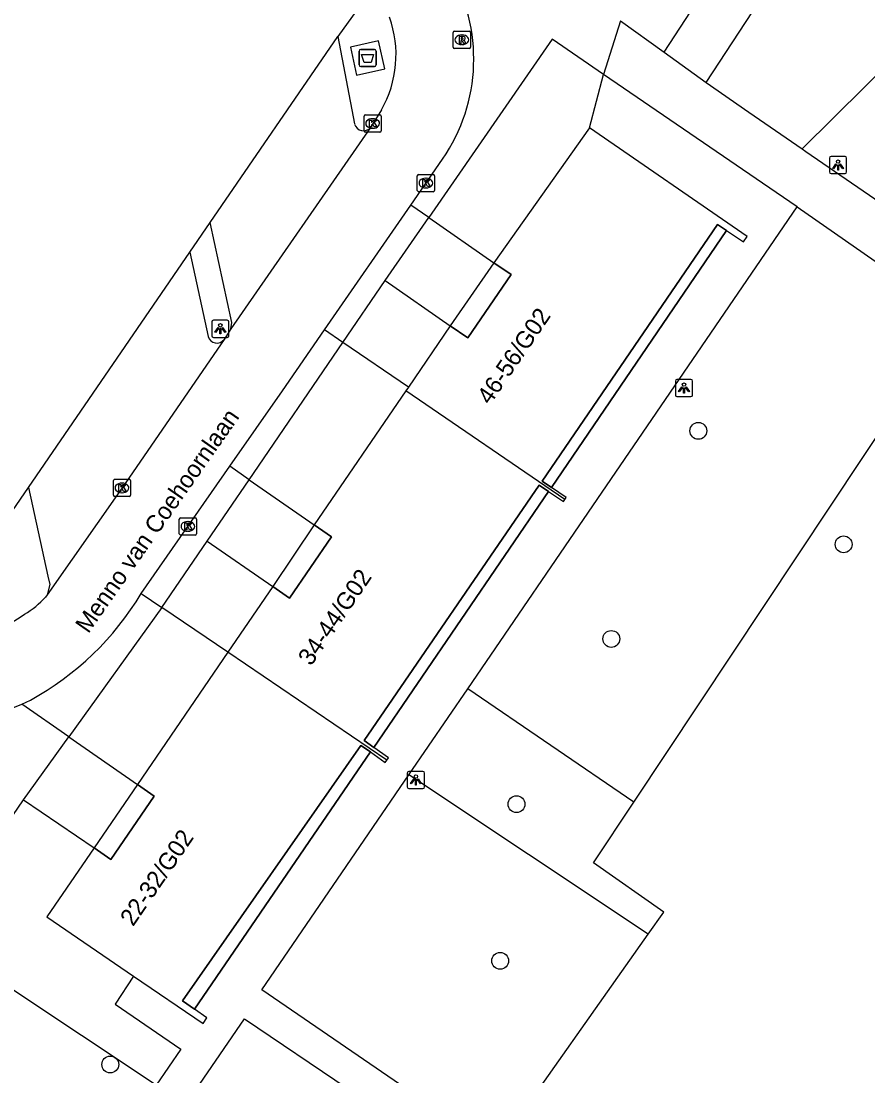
# Model space of a CAD drawing. Extents: x 160026 to 161302, y 384757 to 385701.
# Drawn here: x 160227.7 to 160276.8, y 385373.5 to 385434.8 of the extents above; entities that cross this region are included whole.
import ezdxf

# ---------------------------------------------------------------- set-up
doc = ezdxf.new("R2010")
doc.units = 0
for name, color, linetype in [('IMGEO_Afval_apart_plaats', 7, 'Continuous'), ('IMGEO_Boom', 7, 'Continuous'), ('IMGEO_Groenvoorziening', 7, 'Continuous'), ('IMGEO_Haag', 7, 'Continuous'), ('IMGEO_Kolk', 7, 'Continuous'), ('IMGEO_Lichtpunt', 7, 'Continuous'), ('IMGEO_Openbare_ruimte_label', 7, 'Continuous'), ('IMGEO_Pand', 7, 'Continuous'), ('IMGEO_Pand_nummerreeks', 7, 'Continuous'), ('IMGEO_Pand_overbouw', 7, 'Continuous'), ('IMGEO_Parkeervlak_open', 7, 'Continuous'), ('IMGEO_Rijbaan_lokaal_open', 7, 'Continuous'), ('IMGEO_Rioolput', 7, 'Continuous'), ('IMGEO_Voetpad_gesloten', 7, 'Continuous'), ('IMGEO_Voetpad_open', 7, 'Continuous')]:
    doc.layers.add(name, color=color, linetype=linetype)

msp = doc.modelspace()

# ---------------------------------------------------------------- linework, layer by layer
at = {"layer": 'IMGEO_Afval_apart_plaats'}
for p, q in [((160247.314, 385432.219), (160247.314, 385433.019)), ((160247.314, 385433.019), (160247.314, 385432.219)), ((160247.414, 385433.119), (160248.204, 385433.119)), ((160248.204, 385433.119), (160247.414, 385433.119)), ((160248.304, 385433.019), (160248.304, 385432.219)), ((160248.304, 385432.219), (160248.304, 385433.019)), ((160248.204, 385432.119), (160247.414, 385432.119)), ((160247.414, 385432.119), (160248.204, 385432.119))]:
    msp.add_line(p, q, dxfattribs=at)
msp.add_lwpolyline([(160247.457, 385432.833), (160248.161, 385432.833), (160248.012, 385432.363), (160247.606, 385432.363), (160247.457, 385432.833)], dxfattribs=at)
for centre, start, end in [((160247.414, 385433.019), 90, 180), ((160247.414, 385433.019), 90, 180), ((160248.204, 385433.019), 0, 90), ((160248.204, 385433.019), 360, 90), ((160247.414, 385432.219), 180, 270), ((160247.414, 385432.219), 180, 270), ((160248.204, 385432.219), 270, 0), ((160248.204, 385432.219), 270, 0)]:
    msp.add_arc(centre, 0.1, start, end, dxfattribs=at)
at = {"layer": 'IMGEO_Boom'}
for centre in [(160266.991, 385410.98), (160275.417, 385404.397), (160261.943, 385398.908), (160256.445, 385389.319), (160255.497, 385380.227), (160232.885, 385374.212)]:
    msp.add_circle(centre, 0.489, dxfattribs=at)
at = {"layer": 'IMGEO_Groenvoorziening'}
for points in [[(160280.316, 385434.578), (160273.01, 385427.358)], [(160263.246, 385389.432), (160280.314, 385415.136)], [(160263.246, 385389.432), (160253.615, 385396.011)], [(160264.09, 385381.775), (160250.21, 385391.03)], [(160264.09, 385381.775), (160264.985, 385383.044), (160260.904, 385385.906), (160263.246, 385389.432)], [(160255.248, 385369.236), (160264.09, 385381.775)]]:
    msp.add_lwpolyline(points, dxfattribs=at)
at = {"layer": 'IMGEO_Haag'}
msp.add_lwpolyline([(160235.54, 385373.002), (160222.48, 385381.694)], dxfattribs=at)
at = {"layer": 'IMGEO_Kolk'}
for p, q in [((160247.601, 385428.394), (160247.601, 385429.246)), ((160247.676, 385429.32), (160248.528, 385429.32)), ((160248.089, 385429.1), (160248.114, 385429.1)), ((160248.602, 385429.246), (160248.602, 385428.394)), ((160248.112, 385428.54), (160248.087, 385428.54)), ((160248.528, 385428.32), (160247.676, 385428.32)), ((160250.693, 385424.936), (160250.693, 385425.788)), ((160250.768, 385425.862), (160251.62, 385425.862)), ((160251.181, 385425.642), (160251.206, 385425.642)), ((160251.694, 385425.788), (160251.694, 385424.936)), ((160251.62, 385424.862), (160250.768, 385424.862)), ((160251.204, 385425.082), (160251.179, 385425.082)), ((160233.063, 385407.246), (160233.063, 385408.098)), ((160233.138, 385408.172), (160233.99, 385408.172)), ((160233.551, 385407.952), (160233.576, 385407.952)), ((160234.064, 385408.098), (160234.064, 385407.246)), ((160233.99, 385407.172), (160233.138, 385407.172)), ((160233.574, 385407.392), (160233.549, 385407.392)), ((160236.888, 385405.011), (160236.888, 385405.863)), ((160236.963, 385405.937), (160237.815, 385405.937)), ((160237.889, 385405.863), (160237.889, 385405.011)), ((160237.399, 385405.157), (160237.374, 385405.157)), ((160237.376, 385405.717), (160237.401, 385405.717)), ((160237.815, 385404.937), (160236.963, 385404.937))]:
    msp.add_line(p, q, dxfattribs=at)
for points in [[(160247.601, 385428.394), (160247.601, 385429.246)], [(160247.676, 385429.32), (160248.528, 385429.32)], [(160247.922, 385429.02), (160248.045, 385429.02), (160248.045, 385428.869), (160248.175, 385429.02), (160248.339, 385429.02), (160248.193, 385428.869), (160248.346, 385428.62), (160248.194, 385428.62), (160248.109, 385428.784), (160248.045, 385428.717), (160248.045, 385428.62), (160247.922, 385428.62), (160247.922, 385429.02)], [(160248.602, 385429.246), (160248.602, 385428.394)], [(160248.528, 385428.32), (160247.676, 385428.32)], [(160250.693, 385424.936), (160250.693, 385425.788)], [(160250.768, 385425.862), (160251.62, 385425.862)], [(160251.014, 385425.562), (160251.137, 385425.562), (160251.137, 385425.411), (160251.267, 385425.562), (160251.431, 385425.562), (160251.285, 385425.411), (160251.438, 385425.162), (160251.286, 385425.162), (160251.201, 385425.326), (160251.137, 385425.259), (160251.137, 385425.162), (160251.014, 385425.162), (160251.014, 385425.562)], [(160251.694, 385425.788), (160251.694, 385424.936)], [(160251.62, 385424.862), (160250.768, 385424.862)], [(160233.063, 385407.246), (160233.063, 385408.098)], [(160233.138, 385408.172), (160233.99, 385408.172)], [(160233.384, 385407.872), (160233.507, 385407.872), (160233.507, 385407.721), (160233.637, 385407.872), (160233.801, 385407.872), (160233.655, 385407.721), (160233.808, 385407.472), (160233.656, 385407.472), (160233.571, 385407.636), (160233.507, 385407.569), (160233.507, 385407.472), (160233.384, 385407.472), (160233.384, 385407.872)], [(160234.064, 385408.098), (160234.064, 385407.246)], [(160233.99, 385407.172), (160233.138, 385407.172)], [(160236.888, 385405.011), (160236.888, 385405.863)], [(160236.963, 385405.937), (160237.815, 385405.937)], [(160237.889, 385405.863), (160237.889, 385405.011)], [(160237.209, 385405.637), (160237.332, 385405.637), (160237.332, 385405.486), (160237.462, 385405.637), (160237.626, 385405.637), (160237.48, 385405.486), (160237.633, 385405.237), (160237.481, 385405.237), (160237.396, 385405.401), (160237.332, 385405.334), (160237.332, 385405.237), (160237.209, 385405.237), (160237.209, 385405.637)], [(160237.815, 385404.937), (160236.963, 385404.937)]]:
    msp.add_lwpolyline(points, dxfattribs=at)
for centre, start, end in [((160247.678, 385429.244), 91.55205, 178.44795), ((160247.678, 385429.244), 91.55205, 178.44795), ((160248.526, 385429.244), 1.55205, 88.44795), ((160248.526, 385429.244), 1.55205, 88.44795), ((160247.678, 385428.396), 181.55205, 268.44795), ((160247.678, 385428.396), 181.55205, 268.44795), ((160248.526, 385428.396), 271.55205, 358.44795), ((160248.526, 385428.396), 271.55205, 358.44795), ((160250.77, 385425.786), 91.55205, 178.44795), ((160250.77, 385425.786), 91.55205, 178.44795), ((160251.618, 385425.786), 1.55205, 88.44795), ((160251.618, 385425.786), 1.55205, 88.44795), ((160250.77, 385424.938), 181.55205, 268.44795), ((160250.77, 385424.938), 181.55205, 268.44795), ((160251.618, 385424.938), 271.55205, 358.44795), ((160251.618, 385424.938), 271.55205, 358.44795), ((160233.14, 385408.096), 91.55205, 178.44795), ((160233.14, 385408.096), 91.55205, 178.44795), ((160233.988, 385408.096), 1.55205, 88.44795), ((160233.988, 385408.096), 1.55205, 88.44795), ((160233.14, 385407.248), 181.55205, 268.44795), ((160233.14, 385407.248), 181.55205, 268.44795), ((160233.988, 385407.248), 271.55205, 358.44795), ((160233.988, 385407.248), 271.55205, 358.44795), ((160236.965, 385405.861), 91.55205, 178.44795), ((160236.965, 385405.861), 91.55205, 178.44795), ((160237.813, 385405.861), 1.55205, 88.44795), ((160237.813, 385405.861), 1.55205, 88.44795), ((160236.965, 385405.013), 181.55205, 268.44795), ((160236.965, 385405.013), 181.55205, 268.44795), ((160237.813, 385405.013), 271.55205, 358.44795), ((160237.813, 385405.013), 271.55205, 358.44795)]:
    msp.add_arc(centre, 0.0765, start, end, dxfattribs=at)
for centre, major_axis, ratio, start_param, end_param in [((160248.088, 385428.82), (-0.387, 0.002), 0.722429, 4.712389, 7.853982), ((160248.113, 385428.82), (-0.39, 0.002), 0.717154, 1.570796, 4.712389), ((160251.18, 385425.362), (-0.387, 0.002), 0.722429, 4.712389, 7.853982), ((160251.205, 385425.362), (-0.39, 0.002), 0.717154, 1.570796, 4.712389), ((160233.55, 385407.672), (-0.387, 0.002), 0.722429, 4.712389, 7.853982), ((160233.575, 385407.672), (-0.39, 0.002), 0.717154, 1.570796, 4.712389), ((160237.375, 385405.437), (-0.387, 0.002), 0.722429, 4.712389, 7.853982), ((160237.4, 385405.437), (-0.39, 0.002), 0.717154, 1.570796, 4.712389)]:
    msp.add_ellipse(centre, major_axis=major_axis, ratio=ratio, start_param=start_param, end_param=end_param, dxfattribs=at)
at = {"layer": 'IMGEO_Lichtpunt'}
for p, q in [((160274.597, 385426.813), (160274.597, 385426.006)), ((160274.597, 385426.813), (160274.597, 385426.006)), ((160275.499, 385426.908), (160274.691, 385426.908)), ((160275.499, 385426.908), (160274.691, 385426.908)), ((160275.593, 385426.006), (160275.593, 385426.813)), ((160275.593, 385426.006), (160275.593, 385426.813)), ((160274.691, 385425.912), (160275.499, 385425.912)), ((160274.691, 385425.912), (160275.499, 385425.912)), ((160239.673, 385417.405), (160238.865, 385417.405)), ((160239.673, 385417.405), (160238.865, 385417.405)), ((160238.771, 385417.31), (160238.771, 385416.503)), ((160238.771, 385417.31), (160238.771, 385416.503)), ((160239.767, 385416.503), (160239.767, 385417.31)), ((160239.767, 385416.503), (160239.767, 385417.31)), ((160238.865, 385416.409), (160239.673, 385416.409)), ((160238.865, 385416.409), (160239.673, 385416.409)), ((160265.659, 385413.869), (160265.659, 385413.062)), ((160265.659, 385413.869), (160265.659, 385413.062)), ((160266.561, 385413.964), (160265.753, 385413.964)), ((160266.561, 385413.964), (160265.753, 385413.964)), ((160266.655, 385413.062), (160266.655, 385413.869)), ((160266.655, 385413.062), (160266.655, 385413.869)), ((160265.753, 385412.968), (160266.561, 385412.968)), ((160265.753, 385412.968), (160266.561, 385412.968)), ((160250.112, 385391.125), (160250.112, 385390.318)), ((160250.112, 385391.125), (160250.112, 385390.318)), ((160251.014, 385391.22), (160250.206, 385391.22)), ((160251.014, 385391.22), (160250.206, 385391.22)), ((160251.108, 385390.318), (160251.108, 385391.125)), ((160251.108, 385390.318), (160251.108, 385391.125)), ((160250.206, 385390.224), (160251.014, 385390.224)), ((160250.206, 385390.224), (160251.014, 385390.224))]:
    msp.add_line(p, q, dxfattribs=at)
for points in [[(160274.971, 385426.477), (160275.01, 385426.449), (160274.822, 385426.187), (160274.784, 385426.214), (160274.971, 385426.477)], [(160275.073, 385426.429), (160275.12, 385426.429), (160275.12, 385426.107), (160275.073, 385426.107), (160275.073, 385426.429)], [(160275.183, 385426.449), (160275.221, 385426.476), (160275.408, 385426.214), (160275.369, 385426.186), (160275.183, 385426.449)], [(160239.145, 385416.974), (160239.184, 385416.946), (160238.996, 385416.684), (160238.958, 385416.711), (160239.145, 385416.974)], [(160239.247, 385416.926), (160239.294, 385416.926), (160239.294, 385416.604), (160239.247, 385416.604), (160239.247, 385416.926)], [(160239.357, 385416.946), (160239.395, 385416.973), (160239.582, 385416.711), (160239.543, 385416.683), (160239.357, 385416.946)], [(160266.033, 385413.533), (160266.072, 385413.505), (160265.884, 385413.243), (160265.846, 385413.27), (160266.033, 385413.533)], [(160266.135, 385413.485), (160266.182, 385413.485), (160266.182, 385413.163), (160266.135, 385413.163), (160266.135, 385413.485)], [(160266.245, 385413.505), (160266.283, 385413.532), (160266.47, 385413.27), (160266.431, 385413.242), (160266.245, 385413.505)], [(160250.486, 385390.789), (160250.525, 385390.761), (160250.337, 385390.499), (160250.299, 385390.526), (160250.486, 385390.789)], [(160250.588, 385390.741), (160250.635, 385390.741), (160250.635, 385390.419), (160250.588, 385390.419), (160250.588, 385390.741)], [(160250.698, 385390.761), (160250.736, 385390.788), (160250.923, 385390.526), (160250.884, 385390.498), (160250.698, 385390.761)]]:
    msp.add_lwpolyline(points, dxfattribs=at)
for centre in [(160275.096, 385426.611), (160239.27, 385417.108), (160266.158, 385413.667), (160250.611, 385390.923)]:
    msp.add_circle(centre, 0.0994, dxfattribs=at)
for centre, start, end in [((160274.691, 385426.813), 90, 180), ((160274.691, 385426.813), 90, 180), ((160275.499, 385426.813), 0, 90), ((160275.499, 385426.813), 0, 90), ((160274.691, 385426.006), 180, 270), ((160274.691, 385426.006), 180, 270), ((160275.499, 385426.006), 270, 0), ((160275.499, 385426.006), 270, 360), ((160238.865, 385417.31), 90, 180), ((160238.865, 385417.31), 90, 180), ((160239.673, 385417.31), 0, 90), ((160239.673, 385417.31), 0, 90), ((160238.865, 385416.503), 180, 270), ((160238.865, 385416.503), 180, 270), ((160239.673, 385416.503), 270, 0), ((160239.673, 385416.503), 270, 360), ((160265.753, 385413.869), 90, 180), ((160265.753, 385413.869), 90, 180), ((160266.561, 385413.869), 0, 90), ((160266.561, 385413.869), 0, 90), ((160265.753, 385413.062), 180, 270), ((160265.753, 385413.062), 180, 270), ((160266.561, 385413.062), 270, 0), ((160266.561, 385413.062), 270, 360), ((160250.206, 385391.125), 90, 180), ((160250.206, 385391.125), 90, 180), ((160251.014, 385391.125), 0, 90), ((160251.014, 385391.125), 0, 90), ((160250.206, 385390.318), 180, 270), ((160250.206, 385390.318), 180, 270), ((160251.014, 385390.318), 270, 0), ((160251.014, 385390.318), 270, 360)]:
    msp.add_arc(centre, 0.0946, start, end, dxfattribs=at)
at = {"layer": 'IMGEO_Pand'}
for points in [[(160260.67, 385428.559), (160255.136, 385420.735)], [(160268.621, 385422.609), (160269.616, 385421.959), (160269.823, 385422.261), (160260.67, 385428.559)], [(160258.484, 385407.7), (160257.943, 385408.069), (160268.111, 385422.958), (160268.621, 385422.609)], [(160255.136, 385420.735), (160256.134, 385420.054), (160253.622, 385416.375), (160252.602, 385417.071)], [(160252.602, 385417.071), (160250.173, 385413.514)], [(160250.024, 385413.296), (160244.715, 385405.522)], [(160250.173, 385413.514), (160250.024, 385413.296)], [(160259.247, 385406.997), (160250.024, 385413.296)], [(160248.165, 385392.616), (160247.607, 385393.013), (160257.754, 385407.836), (160258.295, 385407.466)], [(160259.247, 385406.997), (160259.332, 385407.121), (160258.484, 385407.7)], [(160258.295, 385407.466), (160259.163, 385406.874), (160259.247, 385406.997)], [(160244.715, 385405.522), (160245.714, 385404.84), (160243.284, 385401.282), (160242.308, 385401.948)], [(160242.308, 385401.948), (160239.703, 385398.133)], [(160239.703, 385398.133), (160234.459, 385390.455)], [(160248.928, 385391.871), (160239.703, 385398.133)], [(160237.763, 385377.428), (160237.076, 385377.906), (160247.419, 385392.732), (160247.969, 385392.346)], [(160247.969, 385392.346), (160248.836, 385391.736), (160248.928, 385391.871)], [(160248.928, 385391.871), (160249.02, 385392.007), (160248.165, 385392.616)], [(160234.459, 385390.455), (160235.434, 385389.79), (160232.924, 385386.115), (160231.942, 385386.786)], [(160231.942, 385386.786), (160229.205, 385382.778), (160234.236, 385379.343)], [(160234.236, 385379.343), (160238.268, 385376.59), (160238.494, 385376.92), (160237.763, 385377.428)]]:
    msp.add_lwpolyline(points, dxfattribs=at)
at = {"layer": 'IMGEO_Pand_overbouw'}
for points in [[(160268.621, 385422.609), (160268.111, 385422.958), (160257.943, 385408.069), (160258.484, 385407.7)], [(160256.134, 385420.054), (160255.136, 385420.735), (160252.602, 385417.071), (160253.622, 385416.375)], [(160258.295, 385407.466), (160257.754, 385407.836), (160247.607, 385393.013), (160248.165, 385392.616)], [(160242.308, 385401.948), (160243.284, 385401.282), (160245.714, 385404.84), (160244.715, 385405.522)], [(160247.969, 385392.346), (160247.419, 385392.732), (160237.076, 385377.906), (160237.763, 385377.428)], [(160231.942, 385386.786), (160232.924, 385386.115), (160235.434, 385389.79), (160234.459, 385390.455)]]:
    msp.add_lwpolyline(points, close=True, dxfattribs=at)
at = {"layer": 'IMGEO_Parkeervlak_open'}
for points in [[(160238.673, 385423.07), (160246.089, 385433.867)], [(160228.145, 385407.705), (160237.49, 385421.354)]]:
    msp.add_lwpolyline(points, dxfattribs=at)
at = {"layer": 'IMGEO_Rijbaan_lokaal_open'}
for points in [[(160261.49, 385431.671), (160258.516, 385433.707), (160251.355, 385423.364)], [(160260.67, 385428.559), (160261.49, 385431.671)], [(160248.613, 385429.611), (160247.986, 385428.593)], [(160247.986, 385428.593), (160239.879, 385416.909)], [(160250.316, 385424.087), (160252.158, 385426.755)], [(160245.315, 385416.844), (160250.316, 385424.087)], [(160251.355, 385423.364), (160255.136, 385420.735)], [(160239.879, 385416.909), (160239.484, 385416.283)], [(160239.819, 385408.926), (160242.876, 385413.312), (160245.315, 385416.844)], [(160239.484, 385416.283), (160233.566, 385407.671), (160229.219, 385401.461)], [(160240.938, 385408.148), (160246.367, 385416.112)], [(160250.173, 385413.514), (160246.367, 385416.112)], [(160234.678, 385401.543), (160239.819, 385408.926)], [(160240.938, 385408.148), (160244.715, 385405.522)], [(160229.219, 385401.461), (160229.13, 385401.334)], [(160235.884, 385400.741), (160230.481, 385393.221)], [(160239.703, 385398.133), (160235.884, 385400.741)], [(160227.751, 385395.119), (160228.251, 385395.354)], [(160230.481, 385393.221), (160234.459, 385390.455)]]:
    msp.add_lwpolyline(points, dxfattribs=at)
for centre, radius, start, end in [((160243.757, 385432.558), 10.21, 325.36568, 30.62671), ((160243, 385432.808), 6.459, 330.33519, 19.66087), ((160220.009, 385410.344), 17.107, 298.80248, 329.03601), ((160225.014, 385405.116), 5.59, 301.32651, 317.42228), ((160223.001, 385407.459), 8.653, 263.64291, 304.6451), ((160223.293, 385405.266), 11.083, 255.93447, 293.7201)]:
    msp.add_arc(centre, radius, start, end, dxfattribs=at)
at = {"layer": 'IMGEO_Rioolput'}
for p, q in [((160252.777, 385433.251), (160252.777, 385434.103)), ((160252.852, 385434.177), (160253.704, 385434.177)), ((160253.265, 385433.957), (160253.29, 385433.957)), ((160253.778, 385434.103), (160253.778, 385433.251)), ((160253.288, 385433.397), (160253.263, 385433.397)), ((160253.704, 385433.177), (160252.852, 385433.177))]:
    msp.add_line(p, q, dxfattribs=at)
for points in [[(160252.777, 385433.251), (160252.777, 385434.103)], [(160252.852, 385434.177), (160253.704, 385434.177)], [(160253.778, 385434.103), (160253.778, 385433.251)], [(160253.366, 385433.875), (160253.114, 385433.877), (160253.114, 385433.477)], [(160253.114, 385433.477), (160253.238, 385433.477), (160253.238, 385433.639), (160253.249, 385433.639)], [(160253.292, 385433.796), (160253.238, 385433.796), (160253.238, 385433.715)], [(160253.238, 385433.715), (160253.29, 385433.715)], [(160253.296, 385433.61), (160253.367, 385433.477), (160253.507, 385433.477), (160253.442, 385433.603)], [(160253.704, 385433.177), (160252.852, 385433.177)]]:
    msp.add_lwpolyline(points, dxfattribs=at)
for centre, radius, start, end in [((160252.854, 385434.101), 0.0765, 91.55205, 178.44795), ((160252.854, 385434.101), 0.0765, 91.55205, 178.44795), ((160253.702, 385434.101), 0.0765, 1.55205, 88.44795), ((160253.702, 385434.101), 0.0765, 1.55205, 88.44795), ((160253.248, 385433.586), 0.0533, 26.02933, 88.69889), ((160253.274, 385433.904), 0.19, 274.7715, 282.96867), ((160253.298, 385433.7), 0.0964, 77.00612, 93.18647), ((160253.312, 385433.757), 0.0378, 276.66336, 79.67722), ((160253.365, 385433.765), 0.109, 350.36119, 89.41601), ((160253.363, 385433.765), 0.112, 277.58423, 350.98172), ((160253.347, 385433.55), 0.108, 29.51342, 73.79051), ((160252.854, 385433.253), 0.0765, 181.55205, 268.44795), ((160252.854, 385433.253), 0.0765, 181.55205, 268.44795), ((160253.702, 385433.253), 0.0765, 271.55205, 358.44795), ((160253.702, 385433.253), 0.0765, 271.55205, 358.44795)]:
    msp.add_arc(centre, radius, start, end, dxfattribs=at)
for centre, major_axis, ratio, start_param, end_param in [((160253.264, 385433.677), (-0.387, 0.002), 0.722429, 4.712389, 7.853982), ((160253.289, 385433.677), (-0.39, 0.002), 0.717154, 1.570796, 4.712389)]:
    msp.add_ellipse(centre, major_axis=major_axis, ratio=ratio, start_param=start_param, end_param=end_param, dxfattribs=at)
at = {"layer": 'IMGEO_Voetpad_gesloten'}
msp.add_lwpolyline([(160248.447, 385433.61), (160246.81, 385433.244), (160247.171, 385431.629), (160248.808, 385431.995), (160248.447, 385433.61)], dxfattribs=at)
at = {"layer": 'IMGEO_Voetpad_open'}
for points in [[(160267.454, 385431.191), (160273.955, 385441.161), (160274.602, 385442.154), (160276.972, 385445.448)], [(160265.008, 385432.96), (160271.492, 385442.901)], [(160247.786, 385436.24), (160246.089, 385433.867)], [(160262.483, 385434.769), (160261.49, 385431.671)], [(160262.483, 385434.769), (160265.008, 385432.96)], [(160246.089, 385433.867), (160247.057, 385428.791)], [(160265.008, 385432.96), (160267.454, 385431.191)], [(160272.73, 385423.976), (160271.506, 385424.814), (160261.49, 385431.671)], [(160267.454, 385431.191), (160269.924, 385429.487), (160273.01, 385427.358)], [(160273.01, 385427.358), (160273.235, 385427.203), (160278.894, 385423.298)], [(160251.355, 385423.364), (160250.316, 385424.087)], [(160253.615, 385396.011), (160261.413, 385407.42), (160263.257, 385410.117), (160272.73, 385423.976)], [(160272.73, 385423.976), (160277.69, 385420.517), (160279.099, 385417.628), (160280.314, 385415.136)], [(160237.49, 385421.354), (160238.673, 385423.07)], [(160239.879, 385416.909), (160239.942, 385417.275), (160238.673, 385423.07)], [(160248.829, 385419.716), (160251.355, 385423.364)], [(160268.621, 385422.609), (160258.484, 385407.7)], [(160237.49, 385421.354), (160238.562, 385416.454)], [(160246.367, 385416.112), (160248.829, 385419.716)], [(160248.829, 385419.716), (160252.602, 385417.071)], [(160246.367, 385416.112), (160245.315, 385416.844)], [(160240.938, 385408.148), (160239.819, 385408.926)], [(160226.49, 385405.305), (160228.145, 385407.705)], [(160228.145, 385407.705), (160229.272, 385402.546), (160229.374, 385402.06), (160229.219, 385401.461)], [(160238.512, 385404.588), (160240.938, 385408.148)], [(160258.295, 385407.466), (160248.165, 385392.616)], [(160235.884, 385400.741), (160238.512, 385404.588)], [(160238.512, 385404.588), (160242.308, 385401.948)], [(160234.678, 385401.543), (160235.884, 385400.741)], [(160250.21, 385391.03), (160253.615, 385396.011)], [(160230.481, 385393.221), (160227.751, 385395.119)], [(160227.855, 385389.566), (160230.481, 385393.221)], [(160247.969, 385392.346), (160237.763, 385377.428)], [(160255.248, 385369.236), (160241.671, 385378.537), (160250.21, 385391.03)], [(160222.48, 385381.694), (160227.855, 385389.566)], [(160227.855, 385389.566), (160231.942, 385386.786)], [(160234.236, 385379.343), (160233.16, 385377.714), (160236.969, 385375.091), (160235.54, 385373.002)], [(160233.099, 385365.798), (160240.679, 385376.854), (160246.682, 385372.799), (160246.425, 385372.368)]]:
    msp.add_lwpolyline(points, dxfattribs=at)
for centre, radius, start, end in [((160247.573, 385428.933), 0.535, 195.42959, 320.50728), ((160239.066, 385416.598), 0.524, 195.95101, 323.03489)]:
    msp.add_arc(centre, radius, start, end, dxfattribs=at)

# ---------------------------------------------------------------- texts
at = {"layer": 'IMGEO_Openbare_ruimte_label'}
msp.add_text('Menno van Coehoornlaan', height=1, rotation=55.10188, dxfattribs=at).set_placement((160231.61, 385399.178))
at = {"layer": 'IMGEO_Pand_nummerreeks'}
for s, rotation, p in [('46-56/G02', 55.67431, (160254.91, 385412.445)), ('34-44/G02', 55.66818, (160244.531, 385397.292)), ('22-32/G02', 55.66719, (160234.207, 385382.178))]:
    msp.add_text(s, height=1, rotation=rotation, dxfattribs=at).set_placement(p)

doc.saveas('drawing.dxf')
